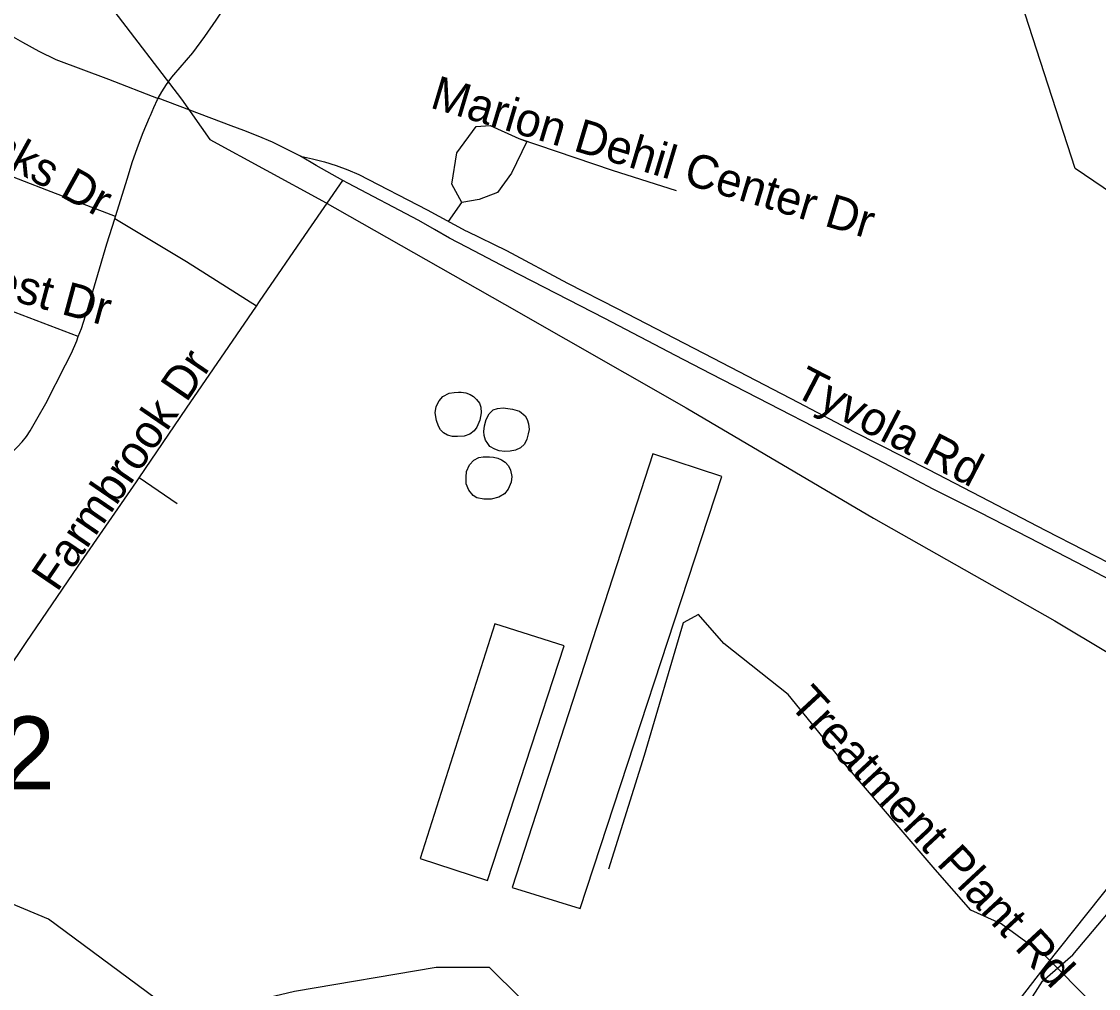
# Model space of a CAD drawing. Extents: x 1383679 to 1536984, y 460658 to 651027.
# Drawn here: x 1442815 to 1445863, y 516167 to 518903 of the extents above; entities that cross this region are included whole.
import ezdxf

# ---------------------------------------------------------------- set-up
doc = ezdxf.new("R2010")
doc.units = 0
for name, color, linetype in [('Exist Hydrographic Creek Single Shore', 7, 'Continuous'), ('Exist Hydrographic Misc Water Feature', 7, 'Continuous'), ('Exist Road Non-System Structure Non-Sys Other Number Label', 7, 'Continuous'), ('Exist Road Non-System Type 51', 7, 'Continuous'), ('Exist Road Non-System Type 51 Label', 7, 'Continuous'), ('Exist Utilities Electrical Transmission Line', 7, 'Continuous')]:
    doc.layers.add(name, color=color, linetype=linetype)

msp = doc.modelspace()

# ---------------------------------------------------------------- linework, layer by layer
at = {"layer": 'Exist Hydrographic Creek Single Shore'}
msp.add_line((1445790.5, 516261.8), (1446327.4, 516901), dxfattribs=at)
for points in [[(1446327.4, 516901), (1446336.4, 516943.5), (1446238.4, 517053.8), (1446240.5, 517178.5), (1446319.4, 517360.6), (1446313.5, 517511.8), (1446174.4, 517655.7), (1446078.5, 517880.8), (1446084.4, 518238.5), (1446011.4, 518341.7), (1445797.5, 518487.1), (1445655.5, 518923.3), (1445674.4, 519021.4), (1446016.5, 519500.3), (1446028.4, 519700.2), (1446198.4, 519903.7), (1446201.4, 520054.6)], [(1444903.4, 515186.7), (1444838.4, 515286.4), (1444680.4, 515296.2), (1444581.4, 515340.9), (1444583.4, 515449.1), (1444635.4, 515549.9), (1444637.5, 515648.3), (1444481.4, 515802.4), (1444400.4, 515968.2), (1444139.4, 516226.1), (1443988.5, 516225.9), (1443587.4, 516158.4), (1443269.5, 516082.8), (1442890.4, 516362.9), (1442576.4, 516493.9), (1442021.4, 516672.4), (1441880.4, 516741), (1441590.4, 516822.3)], [(1444903.4, 515186.7), (1445247.4, 515320.9), (1445425.4, 515435.5), (1445513.4, 515716), (1445525.4, 515906.1), (1445705.4, 516188), (1445790.5, 516261.8)]]:
    msp.add_lwpolyline(points, dxfattribs=at)
at = {"layer": 'Exist Hydrographic Misc Water Feature'}
for points in [[(1444051.2, 517854.5), (1444059.2, 517854.4), (1444071.9, 517852.1), (1444085, 517847.9), (1444094.3, 517841.5), (1444102.7, 517833.8), (1444110.6, 517823.4), (1444114.4, 517811.3), (1444116, 517795.3), (1444111.6, 517775.3), (1444103.3, 517755.5), (1444095.5, 517744.7), (1444083.5, 517735.7), (1444067.3, 517729.6), (1444048.6, 517728.5), (1444034.7, 517728.8), (1444020, 517732.7), (1444008.9, 517739.3), (1444000.4, 517747.1), (1443995.2, 517757.6), (1443989.5, 517773.7), (1443985.9, 517795.8), (1443988.3, 517813.8), (1443996.7, 517829.6), (1444006.9, 517841.4), (1444025.1, 517851), (1444039.1, 517852.8), (1444051.2, 517854.5)], [(1444204.8, 517806.4), (1444224.1, 517800.7), (1444240, 517786.8), (1444245.8, 517776.7), (1444249.6, 517764.6), (1444251.2, 517748.6), (1444249, 517736.6), (1444245.1, 517721.2), (1444238.4, 517706.8), (1444226.8, 517696.8), (1444213.2, 517689.6), (1444198, 517687.6), (1444183.1, 517685.9), (1444167, 517688.4), (1444154, 517692.5), (1444140.2, 517700.7), (1444134.4, 517708.8), (1444128.3, 517718.7), (1444124.3, 517731.2), (1444123, 517743.1), (1444124.8, 517758.6), (1444129.7, 517777), (1444138, 517792.8), (1444150.2, 517804.6), (1444162.3, 517808.3), (1444178.3, 517810), (1444204.8, 517806.4)], [(1444151, 517669.9), (1444162.8, 517667), (1444173.4, 517662.4), (1444184.1, 517655.8), (1444193.1, 517645.7), (1444198.9, 517633.6), (1444202.5, 517615.5), (1444200.3, 517599.5), (1444191.9, 517579.7), (1444181.7, 517566.1), (1444165.4, 517556.7), (1444143.8, 517551.2), (1444123.2, 517551), (1444103.3, 517555.4), (1444093.3, 517561.6), (1444080.8, 517577.2), (1444073.7, 517594.6), (1444072.9, 517613.4), (1444074.7, 517630), (1444082.3, 517648.1), (1444095.4, 517661.6), (1444109.5, 517669.3), (1444121.5, 517671.1), (1444139.8, 517671.2), (1444151, 517669.9)], [(1444602.2, 517679.7), (1444203.6, 516453), (1444396.5, 516393.3), (1444797.1, 517615.8), (1444602.2, 517679.7)], [(1444154.2, 517198.3), (1443942.9, 516534.2), (1444133.8, 516472.4), (1444351.2, 517136.4), (1444154.2, 517198.3)]]:
    msp.add_lwpolyline(points, dxfattribs=at)
at = {"layer": 'Exist Road Non-System Type 51'}
for p, q in [((1443201.1, 518685.2), (1443201.6, 518686.1)), ((1443078.4, 518344.7), (1443080.5, 518351.3)), ((1443254.7, 517538.3), (1443147.2, 517611.4))]:
    msp.add_line(p, q, dxfattribs=at)
for points in [[(1442567.8, 519004.8), (1442609.1, 518977.6), (1442738.8, 518891), (1442771.1, 518871.2), (1442817.1, 518844.5), (1442863.9, 518819.2), (1442911.4, 518795.2), (1443060.6, 518739.7), (1443201.1, 518685.2)], [(1443201.6, 518686.1), (1443211.6, 518704), (1443225.2, 518724.9), (1443240.1, 518745), (1443246.1, 518752.4), (1443299.1, 518814.7), (1443333.1, 518860.1), (1443365.7, 518906.5), (1443397, 518953.8), (1443409.8, 518974.2)], [(1443080.5, 518351.3), (1442999.5, 518382.5), (1442885.9, 518425.7), (1442759.9, 518474.5), (1442729.4, 518488.5), (1442711.6, 518497.6), (1442657.4, 518526.1), (1442619.2, 518548.1), (1442586.1, 518568.8), (1442507.7, 518621), (1442367, 518713.6), (1442337.9, 518728.7), (1442308.1, 518742.4), (1442294.4, 518747.9)], [(1443080.5, 518351.3), (1443114.1, 518460), (1443127.5, 518503.5), (1443142.4, 518546.5), (1443158.8, 518589), (1443176.7, 518631), (1443179.3, 518636.7), (1443188.6, 518659.8), (1443199.4, 518682.3), (1443201.1, 518685.2)], [(1443604, 518521.6), (1443564.8, 518542.1), (1443525, 518561.1), (1443484.5, 518578.6), (1443443.4, 518594.8), (1443407.9, 518607.3), (1443201.6, 518686.1)], [(1444061.3, 518390.6), (1444032.6, 518442.3), (1444046.9, 518531.5), (1444101.5, 518606.2), (1444141.7, 518609.1), (1444222.2, 518571.7), (1444245.1, 518563.1)], [(1444245.1, 518563.1), (1444202.1, 518474), (1444161.8, 518419.3), (1444110.1, 518399.2), (1444061.3, 518390.6)], [(1444222.2, 518571.7), (1444486.4, 518482.6), (1444667.4, 518425.1)], [(1443723.9, 518452.9), (1443648.2, 518495), (1443604, 518521.6)], [(1443604, 518521.6), (1443638.1, 518514.3), (1443671.8, 518505.4), (1443705.2, 518495), (1443738, 518483.1), (1443769.2, 518470.2), (1443962.6, 518369.8), (1444072.7, 518310.4), (1444075, 518309.3), (1444187.1, 518254.8), (1444360.5, 518162.7), (1444501.2, 518090.9), (1444772.7, 517950.2), (1445014.3, 517824.8), (1445171.5, 517742.1), (1445382.3, 517635), (1445529.2, 517558.8), (1445714.8, 517462.6), (1445927.2, 517353.5)], [(1443479.5, 518097.5), (1443488.6, 518110.7), (1443626.8, 518312.8), (1443723.9, 518452.9)], [(1446011.4, 517262.1), (1445825.4, 517359.8), (1445667.5, 517442.3), (1445527.6, 517514.1), (1445395.8, 517579.3), (1445256.6, 517653), (1445120.1, 517724.4), (1444900.4, 517837.5), (1444765.7, 517905.7), (1444665.6, 517958), (1444466, 518062.1), (1444327.7, 518133.4), (1444192.6, 518202.9), (1444075, 518264.4), (1444025.7, 518290.2), (1443983.9, 518314.2), (1443938.9, 518340), (1443737.9, 518445.2), (1443723.9, 518452.9)], [(1444023.5, 518337), (1444061.3, 518390.6)], [(1442975.3, 518011.9), (1442984, 518034.7), (1442996, 518070.4), (1443000.3, 518084.7), (1443056.4, 518273.6), (1443078.4, 518344.7)], [(1443479.5, 518097.5), (1443281.8, 518222.8), (1443078.4, 518344.7)], [(1442975.3, 518011.9), (1442776.3, 518087.2), (1442629.3, 518142), (1442540.4, 518175.5), (1442524.8, 518181.2), (1442507.7, 518185.8), (1442490.8, 518188.6), (1442473.7, 518189.9), (1442456.6, 518189.6), (1442444.3, 518188.3), (1442414.9, 518181.5), (1442327.9, 518157.3)], [(1443147.2, 517611.4), (1443281.8, 517808.5), (1443401.5, 517983.8), (1443479.5, 518097.5)], [(1442502.8, 517578.8), (1442567.4, 517599.1), (1442656.5, 517624.4), (1442703.5, 517638.3), (1442722, 517645), (1442739.8, 517653.1), (1442757, 517662.7), (1442773.3, 517673.5), (1442788.7, 517685.7), (1442803.1, 517699), (1442816.4, 517713.5), (1442828.4, 517729), (1442839.2, 517745), (1442861.7, 517784), (1442883, 517822.4), (1442939.4, 517931), (1442955.7, 517964.9), (1442970.6, 517999.5), (1442975.3, 518011.9)], [(1442495, 516659.4), (1442516.3, 516690.4), (1442603.6, 516817.1), (1442702.8, 516961.5), (1442773.8, 517066), (1442828, 517145.9), (1442974.9, 517361.5), (1443139.6, 517600.2), (1443147.2, 517611.4)], [(1445847.5, 516123.8), (1445713.1, 516258.4), (1445588.2, 516349.7), (1445501.8, 516388.1), (1445401, 516503.5), (1445141.7, 516806.2), (1444985, 516999.1), (1444802.6, 517143.3), (1444730.6, 517225), (1444687.3, 517201), (1444576.9, 516826.2), (1444476.1, 516504.2)]]:
    msp.add_lwpolyline(points, dxfattribs=at)
at = {"layer": 'Exist Utilities Electrical Transmission Line'}
for points in [[(1440376.6, 522446.1), (1440694, 522083.9), (1441005.7, 521743.9), (1441260.4, 521452.8), (1441385.7, 521306.5), (1441505.3, 521166), (1441631.8, 520975.6), (1441762.2, 520776.8), (1441861.4, 520627), (1442056.3, 520345.1), (1442301.9, 520006.2), (1442559.4, 519643.1), (1442826.7, 519277.9), (1443066.5, 518945.1), (1443267.8, 518683.2), (1443347.7, 518569.5), (1443666.7, 518395.4), (1444181.5, 518103.5), (1444696.2, 517809.6), (1445226.8, 517497.4), (1445739.6, 517207.3), (1446050.2, 517021.4), (1446256.1, 516901.4)], [(1446256.1, 516901.4), (1446061.7, 516669), (1445715.4, 516233.4), (1445485.7, 515937.4), (1445468.2, 515851.7), (1445407.9, 515512.6), (1445182, 515424.9), (1444952, 515321.1), (1444914.6, 515241.8), (1444805.9, 514999.7), (1444683, 514737.8), (1444613.7, 514559.1), (1444600.5, 514181.2), (1444576.1, 513723.3), (1444428.5, 513648), (1444248.6, 513549.4), (1444215, 513458), (1444139.8, 513183.2), (1444023.4, 512739.2), (1443911.2, 512305), (1443846.6, 512056.2), (1443694.1, 512039.1), (1443548.2, 512043.8), (1443544.4, 511837.8)]]:
    msp.add_lwpolyline(points, dxfattribs=at)

# ---------------------------------------------------------------- texts
at = {"layer": 'Exist Road Non-System Structure Non-Sys Other Number Label'}
msp.add_text('J392', height=206.69, dxfattribs=at).set_placement((1442310.1, 516729.9))
at = {"layer": 'Exist Road Non-System Type 51 Label'}
for s, rotation, p in [('Fairbanks Dr', 331.0798, (1442400, 518697.3)), ('Marion Dehil Center Dr', 343.3359, (1443967.9, 518659.9)), ('Faircrest Dr', 344.8467, (1442412.9, 518214.4)), ('Farmbrook Dr', 55.6995, (1442915.2, 517285.9)), ('Tyvola Rd', 332.6052, (1444996.1, 517846.8)), ('Treatment Plant Rd', 312.8604, (1444984.4, 516969))]:
    msp.add_text(s, height=95, rotation=rotation, dxfattribs=at).set_placement(p)

doc.saveas('drawing.dxf')
